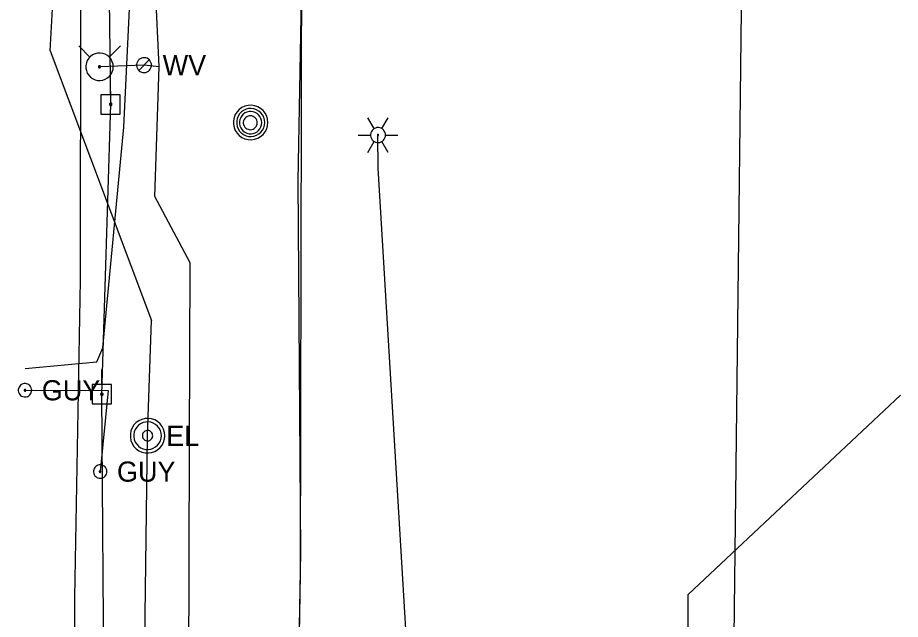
# Model space of a CAD drawing. Extents: x 596028 to 606371, y 330010 to 403088.
# Drawn here: x 602004.3 to 602172.7, y 363294.5 to 363409.3 of the extents above; entities that cross this region are included whole.
import ezdxf

# ---------------------------------------------------------------- set-up
doc = ezdxf.new("R2010")
doc.units = 0
for name, color, linetype in [('E_LTG', 7, 'Continuous'), ('E_UTL_E', 7, 'Continuous'), ('E_UTL_E_UG', 7, 'Continuous'), ('E_UTL_EGuyWire', 7, 'Continuous'), ('E_UTL_EPowerPole', 7, 'Continuous'), ('E_UTL_FO_UG', 7, 'Continuous'), ('E_UTL_G_UG', 7, 'Continuous'), ('E_UTL_MH', 7, 'Continuous'), ('E_UTL_Overhead', 7, 'Continuous'), ('E_UTL_T_UG', 7, 'Continuous'), ('E_UTL_TV_UG', 7, 'Continuous'), ('E_UTL_W', 7, 'Continuous'), ('E_UTL_W_UG', 7, 'Continuous'), ('E_UTL_WHydrant', 7, 'Continuous')]:
    doc.layers.add(name, color=color, linetype=linetype)

msp = doc.modelspace()

# ---------------------------------------------------------------- linework, layer by layer
at = {"layer": 'E_LTG'}
for points in [[(602072.33, 363388.13), (602071.13, 363390.19)], [(602073.75, 363388.13), (602074.95, 363390.19)], [(602074.47, 363386.89), (602074.44, 363387.16), (602074.37, 363387.42), (602074.24, 363387.66), (602074.07, 363387.88), (602073.87, 363388.06), (602073.63, 363388.19), (602073.38, 363388.28), (602073.11, 363388.32), (602072.84, 363388.31), (602072.57, 363388.24), (602072.33, 363388.13), (602072.1, 363387.97), (602071.92, 363387.78), (602071.77, 363387.55), (602071.67, 363387.29), (602071.62, 363387.03), (602071.62, 363386.76), (602071.67, 363386.49), (602071.77, 363386.24), (602071.92, 363386.01), (602072.1, 363385.81), (602072.33, 363385.65), (602072.57, 363385.54), (602072.84, 363385.48), (602073.11, 363385.46), (602073.38, 363385.5), (602073.63, 363385.59), (602073.87, 363385.73), (602074.07, 363385.91), (602074.24, 363386.12), (602074.37, 363386.36), (602074.44, 363386.62), (602074.47, 363386.89)], [(602074.47, 363386.89), (602074.44, 363387.16), (602074.37, 363387.42), (602074.24, 363387.66), (602074.07, 363387.88), (602073.87, 363388.06), (602073.63, 363388.19), (602073.38, 363388.28), (602073.11, 363388.32), (602072.84, 363388.31), (602072.57, 363388.24), (602072.33, 363388.13), (602072.1, 363387.97), (602071.92, 363387.78), (602071.77, 363387.55), (602071.67, 363387.29), (602071.62, 363387.03), (602071.62, 363386.76), (602071.67, 363386.49), (602071.77, 363386.24), (602071.92, 363386.01), (602072.1, 363385.81), (602072.33, 363385.65), (602072.57, 363385.54), (602072.84, 363385.48), (602073.11, 363385.46), (602073.38, 363385.5), (602073.63, 363385.59), (602073.87, 363385.73), (602074.07, 363385.91), (602074.24, 363386.12), (602074.37, 363386.36), (602074.44, 363386.62), (602074.47, 363386.89)], [(602074.47, 363386.89), (602074.44, 363387.16), (602074.37, 363387.42), (602074.24, 363387.66), (602074.07, 363387.88), (602073.87, 363388.06), (602073.63, 363388.19), (602073.38, 363388.28), (602073.11, 363388.32), (602072.84, 363388.31), (602072.57, 363388.24), (602072.33, 363388.13), (602072.1, 363387.97), (602071.92, 363387.78), (602071.77, 363387.55), (602071.67, 363387.29), (602071.62, 363387.03), (602071.62, 363386.76), (602071.67, 363386.49), (602071.77, 363386.24), (602071.92, 363386.01), (602072.1, 363385.81), (602072.33, 363385.65), (602072.57, 363385.54), (602072.84, 363385.48), (602073.11, 363385.46), (602073.38, 363385.5), (602073.63, 363385.59), (602073.87, 363385.73), (602074.07, 363385.91), (602074.24, 363386.12), (602074.37, 363386.36), (602074.44, 363386.62), (602074.47, 363386.89)], [(602069.23, 363386.89), (602071.61, 363386.89)], [(602073.16, 363386.89), (602073.16, 363386.91), (602073.15, 363386.94), (602073.14, 363386.96), (602073.13, 363386.97), (602073.11, 363386.99), (602073.09, 363387), (602073.07, 363387.01), (602073.05, 363387.01), (602073.02, 363387.01), (602073, 363387), (602072.98, 363387), (602072.96, 363386.98), (602072.95, 363386.97), (602072.93, 363386.95), (602072.93, 363386.93), (602072.92, 363386.9), (602072.92, 363386.88), (602072.93, 363386.86), (602072.93, 363386.84), (602072.95, 363386.82), (602072.96, 363386.8), (602072.98, 363386.79), (602073, 363386.78), (602073.02, 363386.77), (602073.05, 363386.77), (602073.07, 363386.78), (602073.09, 363386.78), (602073.11, 363386.8), (602073.13, 363386.81), (602073.14, 363386.83), (602073.15, 363386.85), (602073.16, 363386.87), (602073.16, 363386.89)], [(602074.47, 363386.89), (602076.85, 363386.89)], [(602071.13, 363383.59), (602072.33, 363385.65)], [(602074.95, 363383.59), (602073.75, 363385.65)]]:
    msp.add_lwpolyline(points, dxfattribs=at)
at = {"layer": 'E_UTL_E'}
for points in [[(602032.37, 363329.51), (602032.31, 363330.14), (602032.14, 363330.74), (602031.85, 363331.29), (602031.46, 363331.79), (602030.99, 363332.2), (602030.44, 363332.51), (602029.85, 363332.72), (602029.23, 363332.81), (602028.6, 363332.78), (602027.99, 363332.63), (602027.42, 363332.37), (602026.91, 363332), (602026.48, 363331.55), (602026.14, 363331.02), (602025.91, 363330.44), (602025.79, 363329.82), (602025.79, 363329.2), (602025.91, 363328.58), (602026.14, 363328), (602026.48, 363327.47), (602026.91, 363327.02), (602027.42, 363326.65), (602027.99, 363326.39), (602028.6, 363326.24), (602029.23, 363326.21), (602029.85, 363326.3), (602030.44, 363326.51), (602030.99, 363326.82), (602031.46, 363327.23), (602031.85, 363327.73), (602032.14, 363328.28), (602032.31, 363328.89), (602032.37, 363329.51)], [(602032.37, 363329.51), (602032.31, 363330.14), (602032.14, 363330.74), (602031.85, 363331.29), (602031.46, 363331.79), (602030.99, 363332.2), (602030.44, 363332.51), (602029.85, 363332.72), (602029.23, 363332.81), (602028.6, 363332.78), (602027.99, 363332.63), (602027.42, 363332.37), (602026.91, 363332), (602026.48, 363331.55), (602026.14, 363331.02), (602025.91, 363330.44), (602025.79, 363329.82), (602025.79, 363329.2), (602025.91, 363328.58), (602026.14, 363328), (602026.48, 363327.47), (602026.91, 363327.02), (602027.42, 363326.65), (602027.99, 363326.39), (602028.6, 363326.24), (602029.23, 363326.21), (602029.85, 363326.3), (602030.44, 363326.51), (602030.99, 363326.82), (602031.46, 363327.23), (602031.85, 363327.73), (602032.14, 363328.28), (602032.31, 363328.89), (602032.37, 363329.51)], [(602031.71, 363329.51), (602031.66, 363330.01), (602031.52, 363330.49), (602031.29, 363330.94), (602030.98, 363331.33), (602030.6, 363331.66), (602030.17, 363331.91), (602029.69, 363332.08), (602029.2, 363332.15), (602028.7, 363332.12), (602028.21, 363332.01), (602027.75, 363331.8), (602027.34, 363331.51), (602027, 363331.14), (602026.73, 363330.72), (602026.54, 363330.25), (602026.44, 363329.76), (602026.44, 363329.26), (602026.54, 363328.77), (602026.73, 363328.3), (602027, 363327.88), (602027.34, 363327.52), (602027.75, 363327.22), (602028.21, 363327.02), (602028.7, 363326.9), (602029.2, 363326.87), (602029.69, 363326.94), (602030.17, 363327.11), (602030.6, 363327.36), (602030.98, 363327.69), (602031.29, 363328.08), (602031.52, 363328.53), (602031.66, 363329.01), (602031.71, 363329.51)], [(602031.71, 363329.51), (602031.66, 363330.01), (602031.52, 363330.49), (602031.29, 363330.94), (602030.98, 363331.33), (602030.6, 363331.66), (602030.17, 363331.91), (602029.69, 363332.08), (602029.2, 363332.15), (602028.7, 363332.12), (602028.21, 363332.01), (602027.75, 363331.8), (602027.34, 363331.51), (602027, 363331.14), (602026.73, 363330.72), (602026.54, 363330.25), (602026.44, 363329.76), (602026.44, 363329.26), (602026.54, 363328.77), (602026.73, 363328.3), (602027, 363327.88), (602027.34, 363327.52), (602027.75, 363327.22), (602028.21, 363327.02), (602028.7, 363326.9), (602029.2, 363326.87), (602029.69, 363326.94), (602030.17, 363327.11), (602030.6, 363327.36), (602030.98, 363327.69), (602031.29, 363328.08), (602031.52, 363328.53), (602031.66, 363329.01), (602031.71, 363329.51)], [(602030.06, 363329.51), (602030.04, 363329.7), (602029.99, 363329.88), (602029.9, 363330.05), (602029.79, 363330.19), (602029.65, 363330.32), (602029.48, 363330.41), (602029.31, 363330.47), (602029.12, 363330.5), (602028.93, 363330.49), (602028.75, 363330.45), (602028.58, 363330.37), (602028.42, 363330.26), (602028.29, 363330.12), (602028.19, 363329.96), (602028.12, 363329.79), (602028.09, 363329.6), (602028.09, 363329.42), (602028.12, 363329.23), (602028.19, 363329.06), (602028.29, 363328.9), (602028.42, 363328.76), (602028.58, 363328.65), (602028.75, 363328.57), (602028.93, 363328.53), (602029.12, 363328.52), (602029.31, 363328.55), (602029.48, 363328.61), (602029.65, 363328.7), (602029.79, 363328.83), (602029.9, 363328.98), (602029.99, 363329.14), (602030.04, 363329.32), (602030.06, 363329.51)], [(602030.06, 363329.51), (602030.04, 363329.7), (602029.99, 363329.88), (602029.9, 363330.05), (602029.79, 363330.19), (602029.65, 363330.32), (602029.48, 363330.41), (602029.31, 363330.47), (602029.12, 363330.5), (602028.93, 363330.49), (602028.75, 363330.45), (602028.58, 363330.37), (602028.42, 363330.26), (602028.29, 363330.12), (602028.19, 363329.96), (602028.12, 363329.79), (602028.09, 363329.6), (602028.09, 363329.42), (602028.12, 363329.23), (602028.19, 363329.06), (602028.29, 363328.9), (602028.42, 363328.76), (602028.58, 363328.65), (602028.75, 363328.57), (602028.93, 363328.53), (602029.12, 363328.52), (602029.31, 363328.55), (602029.48, 363328.61), (602029.65, 363328.7), (602029.79, 363328.83), (602029.9, 363328.98), (602029.99, 363329.14), (602030.04, 363329.32), (602030.06, 363329.51)]]:
    msp.add_lwpolyline(points, dxfattribs=at)
at = {"layer": 'E_UTL_E_UG'}
for points in [[(602010.49, 363402.97), (602011.14, 363414.46), (602011.19, 363546.99)], [(602010.49, 363402.97), (602029.82, 363351.47)], [(602083.68, 363203.09), (602078.98, 363282.03), (602073.06, 363380.6), (602073.04, 363386.89)], [(602017.88, 363240.62), (602024.02, 363252.67), (602028.22, 363265.9), (602029.07, 363329.51), (602029.82, 363351.47)], [(602132.2, 363238.39), (602132.2, 363299.18), (602172.7, 363337.23)]]:
    msp.add_lwpolyline(points, dxfattribs=at)
at = {"layer": 'E_UTL_EGuyWire'}
for p, q in [((602005.69, 363338.18), (602021.57, 363338.15)), ((602021.57, 363338.15), (602020.03, 363322.66))]:
    msp.add_line(p, q, dxfattribs=at)
for points in [[(602006.98, 363338.18), (602006.96, 363338.42), (602006.89, 363338.65), (602006.77, 363338.87), (602006.62, 363339.06), (602006.44, 363339.22), (602006.23, 363339.34), (602006, 363339.42), (602005.76, 363339.46), (602005.51, 363339.45), (602005.28, 363339.39), (602005.05, 363339.29), (602004.85, 363339.15), (602004.69, 363338.97), (602004.55, 363338.77), (602004.46, 363338.54), (602004.42, 363338.3), (602004.42, 363338.06), (602004.46, 363337.82), (602004.55, 363337.59), (602004.69, 363337.38), (602004.85, 363337.21), (602005.05, 363337.07), (602005.28, 363336.96), (602005.51, 363336.91), (602005.76, 363336.9), (602006, 363336.93), (602006.23, 363337.01), (602006.44, 363337.13), (602006.62, 363337.29), (602006.77, 363337.48), (602006.89, 363337.7), (602006.96, 363337.93), (602006.98, 363338.18)], [(602005.86, 363338.18), (602005.85, 363338.21), (602005.84, 363338.24), (602005.83, 363338.26), (602005.81, 363338.29), (602005.79, 363338.31), (602005.76, 363338.32), (602005.73, 363338.33), (602005.7, 363338.34), (602005.67, 363338.34), (602005.64, 363338.33), (602005.61, 363338.32), (602005.59, 363338.3), (602005.57, 363338.28), (602005.55, 363338.25), (602005.54, 363338.22), (602005.54, 363338.19), (602005.54, 363338.16), (602005.54, 363338.13), (602005.55, 363338.1), (602005.57, 363338.08), (602005.59, 363338.06), (602005.61, 363338.04), (602005.64, 363338.03), (602005.67, 363338.02), (602005.7, 363338.02), (602005.73, 363338.02), (602005.76, 363338.03), (602005.79, 363338.05), (602005.81, 363338.07), (602005.83, 363338.09), (602005.84, 363338.12), (602005.85, 363338.15), (602005.86, 363338.18)], [(602021.31, 363322.66), (602021.29, 363322.9), (602021.22, 363323.14), (602021.11, 363323.35), (602020.96, 363323.54), (602020.77, 363323.7), (602020.56, 363323.83), (602020.33, 363323.91), (602020.09, 363323.94), (602019.85, 363323.93), (602019.61, 363323.87), (602019.39, 363323.77), (602019.19, 363323.63), (602019.02, 363323.45), (602018.89, 363323.25), (602018.8, 363323.02), (602018.75, 363322.78), (602018.75, 363322.54), (602018.8, 363322.3), (602018.89, 363322.07), (602019.02, 363321.87), (602019.19, 363321.69), (602019.39, 363321.55), (602019.61, 363321.45), (602019.85, 363321.39), (602020.09, 363321.38), (602020.33, 363321.41), (602020.56, 363321.49), (602020.77, 363321.61), (602020.96, 363321.77), (602021.11, 363321.96), (602021.22, 363322.18), (602021.29, 363322.42), (602021.31, 363322.66)], [(602020.19, 363322.66), (602020.19, 363322.69), (602020.18, 363322.72), (602020.16, 363322.75), (602020.14, 363322.77), (602020.12, 363322.79), (602020.09, 363322.8), (602020.07, 363322.81), (602020.04, 363322.82), (602020.01, 363322.82), (602019.98, 363322.81), (602019.95, 363322.8), (602019.92, 363322.78), (602019.9, 363322.76), (602019.89, 363322.73), (602019.87, 363322.7), (602019.87, 363322.67), (602019.87, 363322.64), (602019.87, 363322.61), (602019.89, 363322.58), (602019.9, 363322.56), (602019.92, 363322.54), (602019.95, 363322.52), (602019.98, 363322.51), (602020.01, 363322.5), (602020.04, 363322.5), (602020.07, 363322.5), (602020.09, 363322.51), (602020.12, 363322.53), (602020.14, 363322.55), (602020.16, 363322.57), (602020.18, 363322.6), (602020.19, 363322.63), (602020.19, 363322.66)]]:
    msp.add_lwpolyline(points, dxfattribs=at)
at = {"layer": 'E_UTL_EPowerPole'}
for points in [[(602022.02, 363394.6), (602022.02, 363397.51)], [(602023.87, 363394.6), (602020.18, 363394.6)], [(602020.18, 363394.6), (602020.18, 363390.91)], [(602023.87, 363390.91), (602023.87, 363394.6)], [(602022.29, 363392.76), (602022.29, 363392.8), (602022.28, 363392.85), (602022.26, 363392.89), (602022.23, 363392.92), (602022.19, 363392.95), (602022.15, 363392.98), (602022.11, 363392.99), (602022.07, 363393), (602022.02, 363392.99), (602021.98, 363392.98), (602021.94, 363392.96), (602021.9, 363392.94), (602021.87, 363392.91), (602021.84, 363392.87), (602021.83, 363392.83), (602021.82, 363392.78), (602021.82, 363392.74), (602021.83, 363392.69), (602021.84, 363392.65), (602021.87, 363392.61), (602021.9, 363392.58), (602021.94, 363392.55), (602021.98, 363392.53), (602022.02, 363392.52), (602022.07, 363392.52), (602022.11, 363392.53), (602022.15, 363392.54), (602022.19, 363392.56), (602022.23, 363392.59), (602022.26, 363392.63), (602022.28, 363392.67), (602022.29, 363392.71), (602022.29, 363392.76)], [(602020.18, 363390.91), (602023.87, 363390.91)], [(602020.33, 363339.26), (602020.33, 363342.17)], [(602022.17, 363339.26), (602018.49, 363339.26)], [(602018.49, 363339.26), (602018.49, 363335.57)], [(602022.17, 363335.57), (602022.17, 363339.26)], [(602020.6, 363337.42), (602020.6, 363337.47), (602020.58, 363337.51), (602020.56, 363337.55), (602020.53, 363337.59), (602020.5, 363337.62), (602020.46, 363337.64), (602020.42, 363337.65), (602020.37, 363337.66), (602020.33, 363337.66), (602020.28, 363337.65), (602020.24, 363337.63), (602020.21, 363337.6), (602020.17, 363337.57), (602020.15, 363337.53), (602020.13, 363337.49), (602020.12, 363337.44), (602020.12, 363337.4), (602020.13, 363337.35), (602020.15, 363337.31), (602020.17, 363337.27), (602020.21, 363337.24), (602020.24, 363337.21), (602020.28, 363337.2), (602020.33, 363337.19), (602020.37, 363337.18), (602020.42, 363337.19), (602020.46, 363337.2), (602020.5, 363337.23), (602020.53, 363337.26), (602020.56, 363337.29), (602020.58, 363337.33), (602020.6, 363337.38), (602020.6, 363337.42)], [(602018.49, 363335.57), (602022.17, 363335.57)]]:
    msp.add_lwpolyline(points, dxfattribs=at)
at = {"layer": 'E_UTL_FO_UG'}
for points in [[(602018.89, 363234.82), (602015.7, 363236.2), (602015.45, 363252.39), (602015.2, 363298.62), (602016.31, 363359.18), (602016.36, 363412.87), (602014.83, 363477.07), (602015, 363510.18), (602016.42, 363534.87), (602015.4, 363618.31), (602014.6, 363656.31), (602023.02, 363665.48), (602021.53, 363667.01), (602024.62, 363721.06), (602024.12, 363803.03), (602022.89, 363819.62), (602023.54, 363821), (602021.77, 363822.04), (602014.54, 363832.84), (602015.06, 363873.42), (602017.07, 363970.24)], [(602005.75, 363342.34), (602019.42, 363343.61), (602020.52, 363346.31), (602024.58, 363388.43), (602025.92, 363417.67), (602030.34, 363473.3), (602029.86, 363502.22), (602028.38, 363535.82), (602024.84, 363618.3), (602023.3, 363658.33), (602023.02, 363665.48), (602021.53, 363667.01), (602017.12, 363666.92), (602008.42, 363661.2)]]:
    msp.add_lwpolyline(points, dxfattribs=at)
at = {"layer": 'E_UTL_G_UG'}
msp.add_lwpolyline([(602004.29, 362646.67), (602014.22, 362646.95), (602047.56, 362645.82), (602053.75, 362646.16), (602056.03, 362692.23), (602056.95, 362724.99), (602056.77, 362762.67), (602056.05, 362800.79), (602055.99, 362834.8), (602056.06, 362876.36), (602055.83, 362890.92), (602056.92, 362951.2), (602057.05, 363044.4), (602058.4, 363124.81), (602056.87, 363225.7), (602058.32, 363307.21), (602057.83, 363378.17), (602058.44, 363413.06), (602057.66, 363422.89), (602056.39, 363468.6)], dxfattribs=at)
at = {"layer": 'E_UTL_MH'}
for points in [[(602052.04, 363389.29), (602051.98, 363389.92), (602051.8, 363390.52), (602051.51, 363391.08), (602051.13, 363391.57), (602050.65, 363391.98), (602050.11, 363392.3), (602049.51, 363392.5), (602048.89, 363392.59), (602048.27, 363392.56), (602047.66, 363392.41), (602047.09, 363392.15), (602046.58, 363391.79), (602046.14, 363391.33), (602045.8, 363390.81), (602045.57, 363390.22), (602045.45, 363389.61), (602045.45, 363388.98), (602045.57, 363388.36), (602045.8, 363387.78), (602046.14, 363387.25), (602046.58, 363386.8), (602047.09, 363386.44), (602047.66, 363386.18), (602048.27, 363386.03), (602048.89, 363386), (602049.51, 363386.09), (602050.11, 363386.29), (602050.65, 363386.61), (602051.13, 363387.02), (602051.51, 363387.51), (602051.8, 363388.07), (602051.98, 363388.67), (602052.04, 363389.29)], [(602051.42, 363389.29), (602051.37, 363389.8), (602051.23, 363390.28), (602051, 363390.74), (602050.68, 363391.14), (602050.3, 363391.47), (602049.86, 363391.72), (602049.38, 363391.89), (602048.87, 363391.96), (602048.36, 363391.94), (602047.87, 363391.82), (602047.41, 363391.61), (602046.99, 363391.31), (602046.64, 363390.94), (602046.37, 363390.52), (602046.18, 363390.04), (602046.08, 363389.54), (602046.08, 363389.04), (602046.18, 363388.54), (602046.37, 363388.06), (602046.64, 363387.64), (602046.99, 363387.27), (602047.41, 363386.97), (602047.87, 363386.76), (602048.36, 363386.64), (602048.87, 363386.62), (602049.38, 363386.69), (602049.86, 363386.86), (602050.3, 363387.11), (602050.68, 363387.44), (602051, 363387.84), (602051.23, 363388.3), (602051.37, 363388.78), (602051.42, 363389.29)], [(602050.86, 363389.26), (602050.82, 363389.66), (602050.71, 363390.05), (602050.52, 363390.41), (602050.27, 363390.73), (602049.96, 363391), (602049.61, 363391.2), (602049.23, 363391.33), (602048.83, 363391.39), (602048.43, 363391.37), (602048.03, 363391.27), (602047.66, 363391.11), (602047.33, 363390.87), (602047.06, 363390.58), (602046.84, 363390.24), (602046.69, 363389.86), (602046.61, 363389.46), (602046.61, 363389.06), (602046.69, 363388.66), (602046.84, 363388.29), (602047.06, 363387.95), (602047.33, 363387.65), (602047.66, 363387.42), (602048.03, 363387.25), (602048.43, 363387.15), (602048.83, 363387.13), (602049.23, 363387.19), (602049.61, 363387.32), (602049.96, 363387.53), (602050.27, 363387.79), (602050.52, 363388.11), (602050.71, 363388.47), (602050.82, 363388.86), (602050.86, 363389.26)], [(602050, 363389.25), (602049.98, 363389.5), (602049.91, 363389.74), (602049.79, 363389.97), (602049.63, 363390.17), (602049.44, 363390.33), (602049.22, 363390.46), (602048.98, 363390.54), (602048.73, 363390.58), (602048.48, 363390.56), (602048.24, 363390.5), (602048, 363390.4), (602047.8, 363390.25), (602047.62, 363390.07), (602047.49, 363389.86), (602047.39, 363389.62), (602047.34, 363389.37), (602047.34, 363389.12), (602047.39, 363388.87), (602047.49, 363388.64), (602047.62, 363388.42), (602047.8, 363388.24), (602048, 363388.09), (602048.24, 363387.99), (602048.48, 363387.93), (602048.73, 363387.92), (602048.98, 363387.95), (602049.22, 363388.03), (602049.44, 363388.16), (602049.63, 363388.33), (602049.79, 363388.53), (602049.91, 363388.75), (602049.98, 363388.99), (602050, 363389.25)]]:
    msp.add_lwpolyline(points, dxfattribs=at)
at = {"layer": 'E_UTL_Overhead'}
msp.add_lwpolyline([(602014.48, 362518.11), (602015.76, 362635.51), (602015.72, 362824.59), (602019.86, 363008.4), (602015.51, 363112.13), (602019.7, 363230.46), (602017.88, 363240.62), (602020.53, 363264.51), (602020.79, 363276.96), (602020.36, 363337.42), (602022.05, 363392.76), (602020.76, 363497.69), (602023.02, 363665.48), (602022.89, 363819.62), (602023.8, 363946.92), (602023.98, 364037.98), (602025.57, 364145.3), (602025.83, 364287.76), (602027.16, 364559.33), (602028.92, 364756.04), (602029.03, 364834.91), (602029.56, 364946.13), (602030.41, 365117.16), (602031.91, 365287.51)], dxfattribs=at)
at = {"layer": 'E_UTL_T_UG'}
msp.add_lwpolyline([(602044.88, 362483.99), (602046.05, 362603.33), (602046.4, 362728.45), (602052.99, 362867.92), (602054.63, 363014.99), (602055.87, 363161.76), (602058.26, 363302.99), (602058.58, 363452.58), (602055.9, 363653.18), (602056.25, 363696.56), (602056.95, 363843.75)], dxfattribs=at)
at = {"layer": 'E_UTL_TV_UG'}
msp.add_lwpolyline([(602149.88, 363225.85), (602144.88, 363224.23), (602142.09, 363227.71), (602140.4, 363242.05), (602142.59, 363427.16), (602145.16, 363430.9)], dxfattribs=at)
at = {"layer": 'E_UTL_W'}
for points in [[(602029.83, 363400.24), (602029.8, 363400.51), (602029.72, 363400.77), (602029.6, 363401.01), (602029.43, 363401.22), (602029.23, 363401.4), (602028.99, 363401.54), (602028.74, 363401.62), (602028.47, 363401.66), (602028.2, 363401.65), (602027.93, 363401.59), (602027.69, 363401.47), (602027.47, 363401.32), (602027.28, 363401.12), (602027.13, 363400.89), (602027.03, 363400.64), (602026.98, 363400.37), (602026.98, 363400.1), (602027.03, 363399.84), (602027.13, 363399.58), (602027.28, 363399.36), (602027.47, 363399.16), (602027.69, 363399), (602027.93, 363398.89), (602028.2, 363398.83), (602028.47, 363398.81), (602028.74, 363398.85), (602028.99, 363398.94), (602029.23, 363399.08), (602029.43, 363399.25), (602029.6, 363399.47), (602029.72, 363399.71), (602029.8, 363399.97), (602029.83, 363400.24)], [(602027.39, 363399.23), (602029.41, 363401.25)]]:
    msp.add_lwpolyline(points, dxfattribs=at)
at = {"layer": 'E_UTL_W_UG'}
for points in [[(602024.75, 362534.97), (602022.93, 362612.44), (602022.71, 362631.34), (602024.62, 362680.9), (602025.4, 362759.12), (602024.46, 362761.14), (602022.38, 362765.64), (602021.57, 362768.31), (602021.06, 362801.51), (602021.18, 362802.42), (602023.65, 362891.69), (602026.27, 363142.63), (602026.3, 363222.46), (602036.83, 363240.6), (602037.08, 363327.83), (602037.22, 363362.53), (602030.46, 363375.16), (602031.31, 363399.91), (602027.9, 363472.29)], [(602031.31, 363399.91), (602028.4, 363400.24), (602019.91, 363399.93)]]:
    msp.add_lwpolyline(points, dxfattribs=at)
at = {"layer": 'E_UTL_WHydrant'}
for points in [[(602018.08, 363401.76), (602015.94, 363403.91)], [(602021.75, 363401.76), (602023.89, 363403.91)], [(602022.54, 363399.93), (602022.49, 363400.42), (602022.35, 363400.9), (602022.12, 363401.35), (602021.81, 363401.74), (602021.43, 363402.06), (602021, 363402.31), (602020.53, 363402.48), (602020.04, 363402.55), (602019.54, 363402.52), (602019.05, 363402.41), (602018.6, 363402.2), (602018.2, 363401.91), (602017.85, 363401.55), (602017.58, 363401.13), (602017.4, 363400.67), (602017.3, 363400.18), (602017.3, 363399.68), (602017.4, 363399.19), (602017.58, 363398.73), (602017.85, 363398.31), (602018.2, 363397.95), (602018.6, 363397.66), (602019.05, 363397.45), (602019.54, 363397.33), (602020.04, 363397.31), (602020.53, 363397.38), (602021, 363397.54), (602021.43, 363397.79), (602021.81, 363398.12), (602022.12, 363398.51), (602022.35, 363398.95), (602022.49, 363399.43), (602022.54, 363399.93)], [(602020.11, 363399.93), (602020.11, 363399.97), (602020.1, 363400), (602020.08, 363400.04), (602020.06, 363400.07), (602020.03, 363400.09), (602020, 363400.11), (602019.96, 363400.12), (602019.92, 363400.13), (602019.88, 363400.13), (602019.85, 363400.12), (602019.81, 363400.1), (602019.78, 363400.08), (602019.76, 363400.05), (602019.73, 363400.02), (602019.72, 363399.98), (602019.71, 363399.95), (602019.71, 363399.91), (602019.72, 363399.87), (602019.73, 363399.84), (602019.76, 363399.8), (602019.78, 363399.78), (602019.81, 363399.75), (602019.85, 363399.74), (602019.88, 363399.73), (602019.92, 363399.73), (602019.96, 363399.73), (602020, 363399.75), (602020.03, 363399.77), (602020.06, 363399.79), (602020.08, 363399.82), (602020.1, 363399.85), (602020.11, 363399.89), (602020.11, 363399.93)]]:
    msp.add_lwpolyline(points, dxfattribs=at)

# ---------------------------------------------------------------- texts
at = {"layer": 'E_UTL_E'}
msp.add_text('EL', height=3.849, dxfattribs=at).set_placement((602032.64, 363327.56))
msp.add_text('EL', height=3.849, dxfattribs=at).set_placement((602032.64, 363327.56))
at = {"layer": 'E_UTL_EGuyWire'}
for p in [(602008.9, 363336.25), (602023.24, 363320.73)]:
    msp.add_text('GUY', height=3.85, dxfattribs=at).set_placement(p)
at = {"layer": 'E_UTL_W'}
msp.add_text('WV', height=3.85, dxfattribs=at).set_placement((602031.96, 363398.31))

doc.saveas('drawing.dxf')
